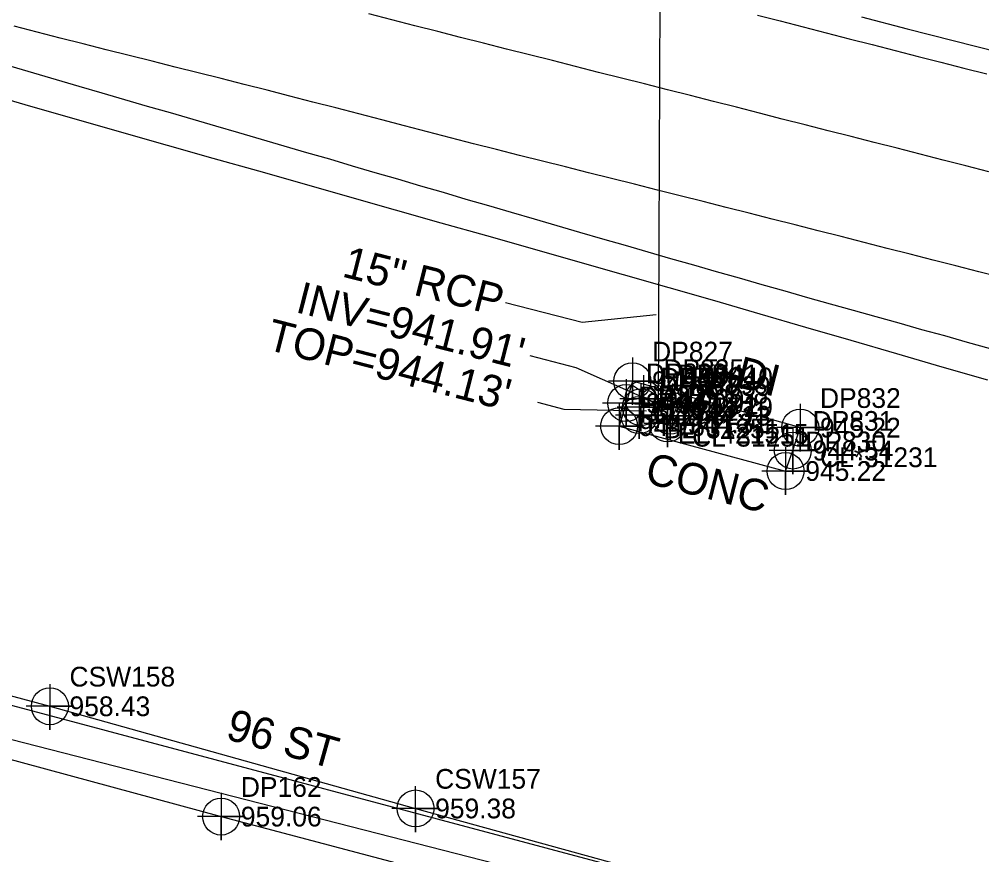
# Model space of a CAD drawing. Extents: x 1182322 to 1186765, y 572295 to 575411.
# Drawn here: x 1183226.6 to 1183348.4, y 574259 to 574364.8 of the extents above; entities that cross this region are included whole.
import ezdxf

# ---------------------------------------------------------------- set-up
doc = ezdxf.new("R2010")
doc.units = 0
for name, color, linetype in [('Exist Other Culture Fence Line', 7, 'Continuous'), ('Exist Other Culture Fence Line Cogo Elevation', 7, 'Continuous'), ('Exist Other Culture Fence Line Cogo Number', 7, 'Continuous'), ('Exist Other Culture Fence Line Cogo Point CELL', 7, 'Continuous'), ('Exist Right of Way Line', 7, 'Continuous'), ('Exist Roads EOP', 7, 'Continuous'), ('Exist Roads EOT', 7, 'Continuous'), ('Exist Structure Minor Drop Inlet', 7, 'Continuous'), ('Exist Structure Minor Drop Inlet Cogo Comment', 7, 'Continuous'), ('Exist Structure Minor Drop Inlet Cogo Elevation', 7, 'Continuous'), ('Exist Structure Minor Drop Inlet Cogo Number', 7, 'Continuous'), ('Exist Structure Minor Drop Inlet Cogo Point CELL', 7, 'Continuous'), ('Exist Structure Minor Drop Inlet Leader', 7, 'Continuous'), ('Exist Structure Minor Drop Inlet Text', 7, 'Continuous'), ('Exist Structure Minor Drop Inlet Top Elevation', 7, 'Continuous'), ('Exist Structure Minor Paved Ditch or Gutter', 7, 'Continuous'), ('Exist Structure Minor Paved Ditch or Gutter Cogo Comment', 7, 'Continuous'), ('Exist Structure Minor Paved Ditch or Gutter Cogo Elevation', 7, 'Continuous'), ('Exist Structure Minor Paved Ditch or Gutter Cogo Number', 7, 'Continuous'), ('Exist Structure Minor Paved Ditch or Gutter Cogo Point CELL', 7, 'Continuous'), ('Exist Structure Minor Paved Ditch or Gutter Text', 7, 'Continuous'), ('Exist Structure Minor Pipes RCP 15 Inch', 7, 'Continuous'), ('Exist Structure Minor Pipes RCP 15 Inch Cogo Comment', 7, 'Continuous'), ('Exist Structure Minor Pipes RCP 15 Inch Cogo Elevation', 7, 'Continuous'), ('Exist Structure Minor Pipes RCP 15 Inch Cogo Number', 7, 'Continuous'), ('Exist Structure Minor Pipes RCP 15 Inch Cogo Point CELL', 7, 'Continuous'), ('Exist Structure Minor Pipes RCP 15 Inch Invert', 7, 'Continuous'), ('Exist Structure Minor Pipes RCP 15 Inch Leader', 7, 'Continuous'), ('Exist Structure Minor Pipes RCP 15 Inch Text', 7, 'Continuous'), ('Exist Utilities Telephone UG Conduit SUE LOS B', 7, 'Continuous'), ('Exist Utilities Telephone UG Conduit SUE LOS B Cogo Elevation', 7, 'Continuous'), ('Exist Utilities Telephone UG Conduit SUE LOS B Cogo Number', 7, 'Continuous'), ('Exist Utilities Telephone UG Conduit SUE LOS B Cogo Point CELL', 7, 'Continuous'), ('Exist Utilities Telephone UG Conduit SUE LOS B Text', 7, 'Continuous'), ('Sheet Layout Plan Border', 7, 'Continuous')]:
    doc.layers.add(name, color=color, linetype=linetype)

msp = doc.modelspace()

# ---------------------------------------------------------------- linework, layer by layer
at = {"layer": 'Exist Other Culture Fence Line'}
msp.add_lwpolyline([(1182431.26, 574477.6), (1182493.19, 574461.53), (1182576.37, 574440.23), (1182660.35, 574418.61), (1182745.71, 574396.94), (1182831.35, 574374.93), (1182917.06, 574353.23), (1182998.89, 574331.88), (1183080.06, 574310.08), (1183166.11, 574287.18), (1183252.15, 574263.83), (1183335.82, 574241.7), (1183417.69, 574219.73), (1183503.47, 574196.43), (1183592.65, 574167.54), (1183679.28, 574135.7), (1183764.86, 574099.44), (1183841.01, 574057.63), (1183931.32, 574004.09)], dxfattribs=at)
at = {"layer": 'Exist Other Culture Fence Line Cogo Point CELL'}
msp.add_lwpolyline([(1183252.15, 574266.83), (1183252.15, 574260.83), (1183252.15, 574263.83), (1183255.15, 574263.83), (1183249.15, 574263.83)], dxfattribs=at)
msp.add_circle((1183252.15, 574263.83), 2.34, dxfattribs=at)
at = {"layer": 'Exist Right of Way Line'}
msp.add_line((1182496.14, 574460.35), (1183346.37, 574242.68), dxfattribs=at)
at = {"layer": 'Exist Roads EOP'}
for points in [[(1183333.19, 574365.08), (1183339, 574363.59), (1183344.82, 574362.1), (1183350.63, 574360.61), (1183356.44, 574359.12), (1183362.26, 574357.66), (1183368.08, 574356.23), (1183373.91, 574354.79), (1183379.74, 574353.36), (1183385.56, 574351.91), (1183391.37, 574350.44), (1183397.19, 574348.97), (1183403.01, 574347.5), (1183408.83, 574346.03), (1183414.64, 574344.55), (1183420.45, 574343.07), (1183426.26, 574341.57), (1183431.1, 574340.32), (1183437.89, 574338.59)], [(1183349.2, 574319.1), (1183343.43, 574320.76), (1183337.67, 574322.43), (1183331.91, 574324.1), (1183326.15, 574325.78), (1183320.39, 574327.45), (1183314.63, 574329.12), (1183308.86, 574330.79), (1183303.09, 574332.44), (1183297.32, 574334.07), (1183291.55, 574335.71), (1183285.78, 574337.35), (1183280, 574338.99), (1183274.23, 574340.63), (1183268.46, 574342.26), (1183262.69, 574343.9), (1183256.92, 574345.54), (1183251.15, 574347.18), (1183245.37, 574348.81), (1183239.6, 574350.45), (1183233.83, 574352.09), (1183228.07, 574353.76), (1183222.3, 574355.43)]]:
    msp.add_lwpolyline(points, dxfattribs=at)
at = {"layer": 'Exist Roads EOT'}
for points in [[(1183349.34, 574345.48), (1183346.43, 574346.22), (1183343.53, 574346.96), (1183340.62, 574347.7), (1183337.71, 574348.45), (1183334.81, 574349.19), (1183331.9, 574349.93), (1183328.99, 574350.68), (1183326.09, 574351.42), (1183323.18, 574352.16), (1183320.28, 574352.91), (1183317.37, 574353.65), (1183314.46, 574354.39), (1183311.55, 574355.13), (1183308.65, 574355.86), (1183305.74, 574356.6), (1183302.83, 574357.34), (1183299.92, 574358.07), (1183297.01, 574358.81), (1183294.1, 574359.55), (1183291.2, 574360.29), (1183288.29, 574361.02), (1183285.38, 574361.76), (1183282.47, 574362.5), (1183279.56, 574363.23), (1183276.66, 574363.97), (1183273.75, 574364.72), (1183270.85, 574365.46)], [(1183320.02, 574365.32), (1183322.93, 574364.58), (1183325.83, 574363.83), (1183328.73, 574363.08), (1183331.64, 574362.33), (1183334.54, 574361.58), (1183337.45, 574360.83), (1183340.36, 574360.09), (1183343.26, 574359.35), (1183346.17, 574358.61), (1183349.08, 574357.88)], [(1183350.98, 574332.08), (1183348.07, 574332.82), (1183345.16, 574333.56), (1183342.26, 574334.3), (1183339.35, 574335.04), (1183336.44, 574335.78), (1183333.54, 574336.52), (1183330.63, 574337.27), (1183327.72, 574338.01), (1183324.81, 574338.75), (1183321.91, 574339.49), (1183319, 574340.23), (1183316.09, 574340.97), (1183313.18, 574341.7), (1183310.27, 574342.43), (1183307.37, 574343.17), (1183304.46, 574343.9), (1183301.55, 574344.63), (1183298.64, 574345.36), (1183295.73, 574346.1), (1183292.82, 574346.83), (1183289.91, 574347.56), (1183287, 574348.3), (1183284.09, 574349.04), (1183281.19, 574349.79), (1183278.29, 574350.54), (1183275.38, 574351.3), (1183272.48, 574352.05), (1183269.58, 574352.81), (1183266.67, 574353.56), (1183263.77, 574354.31), (1183260.86, 574355.07), (1183257.96, 574355.82), (1183255.05, 574356.55), (1183252.14, 574357.28), (1183249.23, 574358.01), (1183246.32, 574358.74), (1183243.41, 574359.48), (1183240.5, 574360.21), (1183237.59, 574360.94), (1183234.68, 574361.67), (1183231.78, 574362.4), (1183228.87, 574363.15), (1183225.97, 574363.9)], [(1183225.53, 574358.86), (1183228.41, 574358.01), (1183231.29, 574357.16), (1183234.16, 574356.31), (1183237.04, 574355.47), (1183239.93, 574354.64), (1183242.81, 574353.8), (1183245.69, 574352.97), (1183248.57, 574352.14), (1183251.45, 574351.3), (1183254.33, 574350.47), (1183257.21, 574349.63), (1183260.09, 574348.78), (1183262.97, 574347.94), (1183265.85, 574347.1), (1183268.73, 574346.25), (1183271.61, 574345.41), (1183274.49, 574344.57), (1183277.37, 574343.72), (1183280.25, 574342.88), (1183283.12, 574342.03), (1183286, 574341.19), (1183288.88, 574340.35), (1183291.76, 574339.52), (1183294.65, 574338.68), (1183297.53, 574337.85), (1183300.41, 574337.01), (1183303.29, 574336.18), (1183306.17, 574335.34), (1183309.05, 574334.51), (1183311.94, 574333.68), (1183314.82, 574332.86), (1183317.71, 574332.04), (1183320.6, 574331.22), (1183323.48, 574330.4), (1183326.37, 574329.58), (1183329.25, 574328.76), (1183332.14, 574327.95), (1183335.03, 574327.14), (1183337.92, 574326.34), (1183340.81, 574325.53), (1183343.7, 574324.73), (1183346.59, 574323.92), (1183349.48, 574323.12)]]:
    msp.add_lwpolyline(points, dxfattribs=at)
at = {"layer": 'Exist Structure Minor Drop Inlet'}
msp.add_lwpolyline([(1183305.63, 574316.73), (1183305.29, 574315.67), (1183305.06, 574314.68), (1183308.67, 574313.62), (1183308.98, 574314.59), (1183309.27, 574315.68), (1183305.63, 574316.73)], dxfattribs=at)
at = {"layer": 'Exist Structure Minor Drop Inlet Cogo Point CELL'}
for points in [[(1183305.63, 574319.73), (1183305.63, 574313.73), (1183305.63, 574316.73), (1183308.63, 574316.73), (1183302.63, 574316.73)], [(1183305.29, 574318.67), (1183305.29, 574312.67), (1183305.29, 574315.67), (1183308.29, 574315.67), (1183302.29, 574315.67)], [(1183309.27, 574318.68), (1183309.27, 574312.68), (1183309.27, 574315.68), (1183312.27, 574315.68), (1183306.27, 574315.68)], [(1183305.06, 574317.68), (1183305.06, 574311.68), (1183305.06, 574314.68), (1183308.06, 574314.68), (1183302.06, 574314.68)], [(1183308.98, 574317.59), (1183308.98, 574311.59), (1183308.98, 574314.59), (1183311.98, 574314.59), (1183305.98, 574314.59)], [(1183308.67, 574316.62), (1183308.67, 574310.62), (1183308.67, 574313.62), (1183311.67, 574313.62), (1183305.67, 574313.62)]]:
    msp.add_lwpolyline(points, dxfattribs=at)
for centre in [(1183305.63, 574316.73), (1183305.06, 574314.68), (1183305.29, 574315.67), (1183308.98, 574314.59), (1183309.27, 574315.68), (1183308.67, 574313.62)]:
    msp.add_circle(centre, 2.34, dxfattribs=at)
at = {"layer": 'Exist Structure Minor Drop Inlet Leader'}
for points in [[(1183308.61, 574315.34), (1183314.49, 574321.03), (1183316.14, 574320.61)], [(1183306.01, 574315.15), (1183295.57, 574315.4), (1183292.22, 574316.26)]]:
    msp.add_lwpolyline(points, dxfattribs=at)
at = {"layer": 'Exist Structure Minor Paved Ditch or Gutter'}
msp.add_lwpolyline([(1183304.2, 574318.96), (1183303.42, 574316.2), (1183302.53, 574313.27), (1183323.59, 574307.59), (1183324.51, 574310.18), (1183325.45, 574313.08), (1183304.2, 574318.96)], dxfattribs=at)
at = {"layer": 'Exist Structure Minor Paved Ditch or Gutter Cogo Point CELL'}
for points in [[(1183304.2, 574321.96), (1183304.2, 574315.96), (1183304.2, 574318.96), (1183307.2, 574318.96), (1183301.2, 574318.96)], [(1183303.42, 574319.2), (1183303.42, 574313.2), (1183303.42, 574316.2), (1183306.42, 574316.2), (1183300.42, 574316.2)], [(1183302.53, 574316.27), (1183302.53, 574310.27), (1183302.53, 574313.27), (1183305.53, 574313.27), (1183299.53, 574313.27)], [(1183325.45, 574316.08), (1183325.45, 574310.08), (1183325.45, 574313.08), (1183328.45, 574313.08), (1183322.45, 574313.08)], [(1183324.51, 574313.18), (1183324.51, 574307.18), (1183324.51, 574310.18), (1183327.51, 574310.18), (1183321.51, 574310.18)], [(1183323.59, 574310.59), (1183323.59, 574304.59), (1183323.59, 574307.59), (1183326.59, 574307.59), (1183320.59, 574307.59)]]:
    msp.add_lwpolyline(points, dxfattribs=at)
for centre in [(1183304.2, 574318.96), (1183303.42, 574316.2), (1183302.53, 574313.27), (1183325.45, 574313.08), (1183324.51, 574310.18), (1183323.59, 574307.59)]:
    msp.add_circle(centre, 2.34, dxfattribs=at)
at = {"layer": 'Exist Structure Minor Pipes RCP 15 Inch'}
msp.add_line((1183307.74, 574387.19), (1183307.46, 574316.06), dxfattribs=at)
at = {"layer": 'Exist Structure Minor Pipes RCP 15 Inch Cogo Point CELL'}
msp.add_lwpolyline([(1183307.46, 574319.06), (1183307.46, 574313.06), (1183307.46, 574316.06), (1183310.46, 574316.06), (1183304.46, 574316.06)], dxfattribs=at)
msp.add_circle((1183307.46, 574316.06), 2.34, dxfattribs=at)
at = {"layer": 'Exist Structure Minor Pipes RCP 15 Inch Leader'}
for points in [[(1183307.23, 574327.37), (1183297.85, 574326.41), (1183288.16, 574328.89)], [(1183307.46, 574316.06), (1183297.07, 574320.67), (1183291.26, 574322.16)]]:
    msp.add_lwpolyline(points, dxfattribs=at)
at = {"layer": 'Exist Utilities Telephone UG Conduit SUE LOS B'}
msp.add_lwpolyline([(1183184.2, 574290.24), (1183230.46, 574277.8), (1183276.74, 574264.86), (1183322.88, 574252.13), (1183369.36, 574239.84), (1183416.41, 574227.82), (1183461.9, 574217.61), (1183507.97, 574205.1), (1183555.78, 574190.97), (1183600.29, 574174.7), (1183642.38, 574158.78), (1183685.83, 574141.54), (1183729.44, 574124.53), (1183772.61, 574105.48), (1183815.48, 574084.72), (1183856.9, 574064.89), (1183910.26, 574040.72), (1183938.65, 574025.64), (1184017.13, 573974.93), (1184056.25, 573949.51), (1184095.95, 573918.75), (1184120.25, 573896.12), (1184153.18, 573876.37), (1184177.6, 573863.32)], dxfattribs=at)
at = {"layer": 'Exist Utilities Telephone UG Conduit SUE LOS B Cogo Point CELL'}
for points in [[(1183230.45, 574280.62), (1183230.48, 574274.8), (1183230.46, 574277.8), (1183233.48, 574277.8), (1183227.48, 574277.8)], [(1183276.72, 574267.67), (1183276.76, 574261.86), (1183276.74, 574264.86), (1183279.76, 574264.86), (1183273.76, 574264.86)]]:
    msp.add_lwpolyline(points, dxfattribs=at)
for centre in [(1183230.48, 574277.8), (1183276.76, 574264.86)]:
    msp.add_circle(centre, 2.34, dxfattribs=at)
at = {"layer": 'Sheet Layout Plan Border'}
msp.add_line((1183012.24, 574334.8), (1183524.74, 574198.18), dxfattribs=at)

# ---------------------------------------------------------------- texts
at = {"layer": 'Exist Other Culture Fence Line Cogo Elevation'}
msp.add_text('959.06', height=2.5, dxfattribs=at).set_placement((1183254.65, 574262.58))
at = {"layer": 'Exist Other Culture Fence Line Cogo Number'}
msp.add_text('DP162', height=2.5, dxfattribs=at).set_placement((1183254.65, 574266.33))
at = {"layer": 'Exist Structure Minor Drop Inlet Cogo Comment'}
for s, p in [('BL*31251', (1183308.13, 574311.73)), ('CL*31251', (1183311.77, 574310.68))]:
    msp.add_text(s, height=2.5, dxfattribs=at).set_placement(p)
at = {"layer": 'Exist Structure Minor Drop Inlet Cogo Elevation'}
for s, p in [('944.17', (1183307.79, 574314.42)), ('944.30', (1183308.13, 574315.48)), ('944.29', (1183311.77, 574314.43)), ('944.32', (1183307.56, 574313.43)), ('944.13', (1183311.48, 574313.34)), ('944.31', (1183311.17, 574312.37))]:
    msp.add_text(s, height=2.5, dxfattribs=at).set_placement(p)
at = {"layer": 'Exist Structure Minor Drop Inlet Cogo Number'}
for s, p in [('DP835', (1183308.13, 574319.23)), ('DP836', (1183307.79, 574318.17)), ('DP840', (1183311.77, 574318.18)), ('DP837', (1183307.56, 574317.18)), ('DP839', (1183311.48, 574317.09)), ('DP838', (1183311.17, 574316.12))]:
    msp.add_text(s, height=2.5, dxfattribs=at).set_placement(p)
at = {"layer": 'Exist Structure Minor Drop Inlet Text'}
msp.add_text('DI', height=4, rotation=345.6405, dxfattribs=at).set_placement((1183317.08, 574318.3))
at = {"layer": 'Exist Structure Minor Drop Inlet Top Elevation'}
msp.add_text("TOP=944.13'", height=4, rotation=345.6405, dxfattribs=at).set_placement((1183257.69, 574323.03))
at = {"layer": 'Exist Structure Minor Paved Ditch or Gutter Cogo Comment'}
for s, p in [('BL*31231', (1183306.7, 574313.96)), ('CL*31231', (1183327.95, 574308.08))]:
    msp.add_text(s, height=2.5, dxfattribs=at).set_placement(p)
at = {"layer": 'Exist Structure Minor Paved Ditch or Gutter Cogo Elevation'}
for s, p in [('944.70', (1183306.7, 574317.71)), ('944.59', (1183305.92, 574314.95)), ('944.60', (1183305.03, 574312.02)), ('945.22', (1183327.95, 574311.83)), ('944.54', (1183327.01, 574308.93)), ('945.22', (1183326.09, 574306.34))]:
    msp.add_text(s, height=2.5, dxfattribs=at).set_placement(p)
at = {"layer": 'Exist Structure Minor Paved Ditch or Gutter Cogo Number'}
for s, p in [('DP827', (1183306.7, 574321.46)), ('DP828', (1183305.92, 574318.7)), ('DP829', (1183305.03, 574315.77)), ('DP832', (1183327.95, 574315.58)), ('DP831', (1183327.01, 574312.68)), ('DP830', (1183326.09, 574310.09))]:
    msp.add_text(s, height=2.5, dxfattribs=at).set_placement(p)
at = {"layer": 'Exist Structure Minor Paved Ditch or Gutter Text'}
msp.add_text('CONC', height=4, rotation=345.6405, dxfattribs=at).set_placement((1183305.61, 574306.14))
at = {"layer": 'Exist Structure Minor Pipes RCP 15 Inch Cogo Comment'}
msp.add_text('EL*421515', height=2.5, dxfattribs=at).set_placement((1183309.96, 574311.06))
at = {"layer": 'Exist Structure Minor Pipes RCP 15 Inch Cogo Elevation'}
msp.add_text('941.91', height=2.5, dxfattribs=at).set_placement((1183309.96, 574314.81))
at = {"layer": 'Exist Structure Minor Pipes RCP 15 Inch Cogo Number'}
msp.add_text('DP841', height=2.5, dxfattribs=at).set_placement((1183309.96, 574318.56))
at = {"layer": 'Exist Structure Minor Pipes RCP 15 Inch Invert'}
msp.add_text("INV=941.91'", height=4, rotation=345.6405, dxfattribs=at).set_placement((1183261.43, 574327.74))
at = {"layer": 'Exist Structure Minor Pipes RCP 15 Inch Text'}
msp.add_text('15" RCP', height=4, rotation=345.7018, dxfattribs=at).set_placement((1183267.32, 574332.24))
at = {"layer": 'Exist Utilities Telephone UG Conduit SUE LOS B Cogo Elevation'}
for s, p in [('958.43', (1183232.96, 574276.55)), ('959.38', (1183279.24, 574263.61))]:
    msp.add_text(s, height=2.5, dxfattribs=at).set_placement(p)
at = {"layer": 'Exist Utilities Telephone UG Conduit SUE LOS B Cogo Number'}
for s, p in [('CSW158', (1183232.96, 574280.3)), ('CSW157', (1183279.24, 574267.36))]:
    msp.add_text(s, height=2.5, dxfattribs=at).set_placement(p)
at = {"layer": 'Exist Utilities Telephone UG Conduit SUE LOS B Text'}
msp.add_text('96 ST', height=4, rotation=344.3743, dxfattribs=at).set_placement((1183252.57, 574273.69))

doc.saveas('drawing.dxf')
